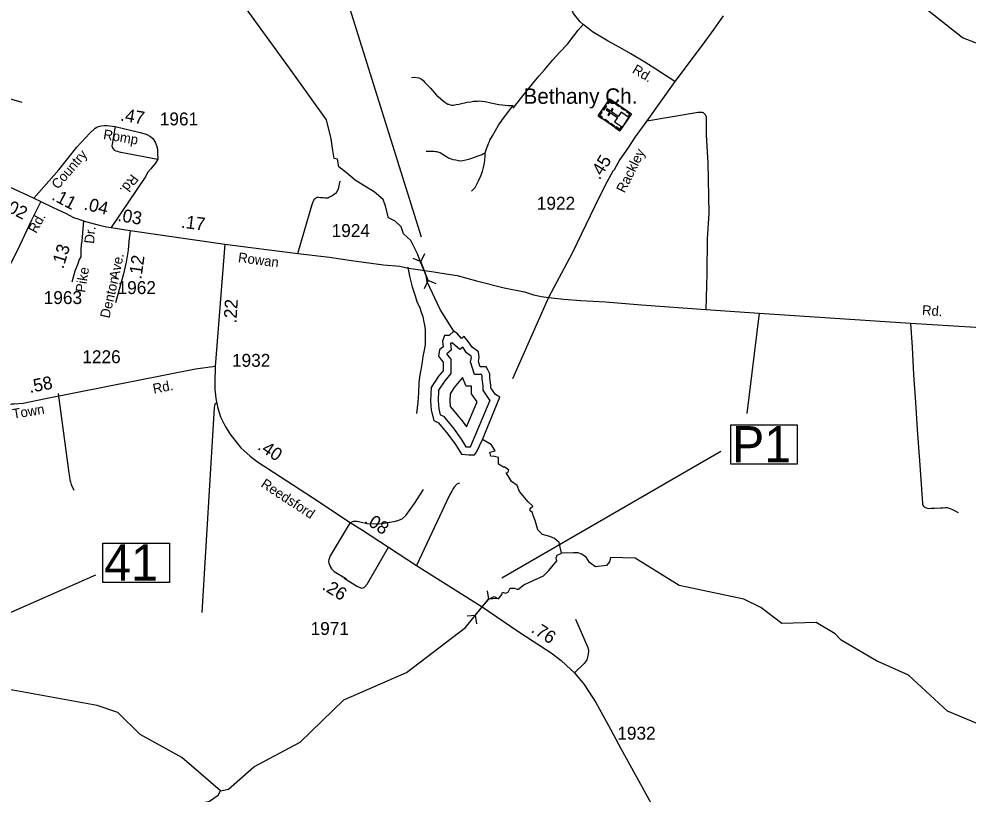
# Model space of a CAD drawing. Extents: x 2093524 to 2270757, y 289120 to 570408.
# Drawn here: x 2210144 to 2219339, y 442129 to 449638 of the extents above; entities that cross this region are included whole.
import ezdxf

# ---------------------------------------------------------------- set-up
doc = ezdxf.new("R2010")
doc.units = 0
for name, color, linetype in [('Exist Cultural Church with Cemetery CELL', 7, 'Continuous'), ('Exist Cultural Church with Cemetery Label', 7, 'Continuous'), ('Exist Hydrographic Buffer Line', 7, 'Continuous'), ('Exist Hydrographic Creek Single Shore', 7, 'Continuous'), ('Exist Hydrographic Lake Shore', 7, 'Continuous'), ('Exist Hydrographic Stream', 7, 'Continuous'), ('Exist Road Non-System Type 51', 7, 'Continuous'), ('Exist Road Primary US Structure Standard Bridge Number Label', 7, 'Continuous'), ('Exist Road Secondary Mileage Hundredths English Label', 7, 'Continuous'), ('Exist Road Secondary Structure Pipe CELL', 7, 'Continuous'), ('Exist Road Secondary Structure Pipe Number Label', 7, 'Continuous'), ('Exist Road Secondary Type 51 Attributed', 7, 'Continuous'), ('Exist Road Secondary Type 51 Label', 7, 'Continuous'), ('Exist Road Secondary Type 51 Number Label', 7, 'Continuous')]:
    doc.layers.add(name, color=color, linetype=linetype)

msp = doc.modelspace()

# ---------------------------------------------------------------- linework, layer by layer
at = {"layer": 'Exist Cultural Church with Cemetery CELL'}
for points in [[(2215756, 448699.8), (2215869, 448863.7), (2216078.6, 448719.1), (2215965.6, 448555.2)], [(2215904.8, 448839.1), (2215898.3, 448829.8), (2215871.8, 448848.1), (2215848.8, 448814.7), (2215839.6, 448821), (2215869.1, 448863.7)], [(2215791.7, 448675.2), (2215798.1, 448684.5), (2215771.6, 448702.8), (2215794.6, 448736.2), (2215785.5, 448742.5), (2215756, 448699.8)], [(2215798.1, 448760.8), (2215827.5, 448803.4), (2215836.9, 448796.9), (2215807.4, 448754.3)], [(2215990, 448590.7), (2216053.7, 448683), (2215979.2, 448734.5), (2215950.4, 448692.7), (2215883.3, 448738.9), (2215902, 448766.1), (2215892.9, 448772.3), (2215874.2, 448745.2), (2215839.5, 448769.2), (2215832.9, 448759.6), (2215867.6, 448735.6), (2215848.8, 448708.4), (2215857.9, 448702.1), (2215876.7, 448729.4), (2215943.8, 448683.2), (2215915.5, 448642.1)], [(2215958.4, 448788.2), (2215922.8, 448812.8), (2215929.2, 448822.2), (2215964.9, 448797.6)], [(2216012.7, 448750.8), (2215977, 448775.4), (2215983.5, 448784.8), (2216019.2, 448760.2)], [(2216059.8, 448691.8), (2216050.4, 448698.4), (2216062.9, 448716.5), (2216029.6, 448739.4), (2216035.9, 448748.6), (2216078.6, 448719.1)], [(2215852.7, 448633.1), (2215817, 448657.7), (2215823.5, 448667), (2215859.2, 448642.5)], [(2215908, 448594.9), (2215872.4, 448619.5), (2215878.8, 448628.9), (2215914.5, 448604.3)], [(2215984.3, 448582.5), (2215974.9, 448589), (2215962.4, 448570.9), (2215929.1, 448593.8), (2215922.8, 448584.7), (2215965.5, 448555.2)]]:
    msp.add_lwpolyline(points, close=True, dxfattribs=at)
at = {"layer": 'Exist Hydrographic Buffer Line'}
for points in [[(2214344.2, 446496.1), (2214324.4, 446496.1), (2214332.4, 446428.4), (2214289.2, 446393.9), (2214288.6, 446389.9), (2214295.6, 446380.3), (2214328.1, 446341.3), (2214328.1, 446204.1), (2214270.1, 446132.8), (2214210.1, 446042.8), (2214204.7, 445937.9), (2214210.5, 445859.5), (2214226, 445801.4), (2214256.1, 445788.6), (2214359.1, 445662.7), (2214435.6, 445558.3), (2214474.4, 445494.4), (2214506.7, 445491.5), (2214517.2, 445491.5), (2214709.4, 445943.7), (2214707.4, 445945), (2214641.9, 446040.7), (2214641.9, 446085), (2214631.9, 446151.7), (2214631.9, 446181.6), (2214626, 446192.4), (2214558.3, 446192.4), (2214519.7, 446316.1), (2214527.7, 446359.9), (2214526.3, 446371.6), (2214478.6, 446404.3), (2214443.9, 446457.8), (2214416.3, 446437.1)], [(2214440.1, 446164.3), (2214360.4, 446066.3), (2214320.4, 446006.3), (2214316.9, 445939.2), (2214321.1, 445882.5), (2214325.4, 445880.7), (2214447.6, 445731.3), (2214479.2, 445688.3), (2214581.9, 445930.1), (2214529.9, 446006), (2214529.9, 446076.6), (2214529.3, 446080.4), (2214476, 446080.4)]]:
    msp.add_lwpolyline(points, close=True, dxfattribs=at)
at = {"layer": 'Exist Hydrographic Creek Single Shore'}
for points in [[(2219578.7, 449342.3), (2219285.7, 449456.4), (2218758.7, 449876.9)], [(2214356.5, 446614.5), (2214226.3, 446822.3), (2214099.9, 447091.5), (2214089.3, 447153.6), (2214037.8, 447275.3), (2214003.9, 447362), (2213941.8, 447491.9), (2213870.4, 447556.3), (2213847.6, 447625.6), (2213789.2, 447680.7), (2213725.8, 447710.7), (2213694.1, 447825.8), (2213672.4, 447889.2), (2213585.7, 447964.3), (2213478.9, 448027.7), (2213402.1, 448077.8), (2213317, 448147.9), (2213243.6, 448206.3), (2213228.6, 448279.7), (2213196.9, 448288), (2213185.2, 448363.1), (2213170.2, 448478.2), (2213123.5, 448660.1), (2212765.4, 449160.3), (2212320.5, 449776)], [(2215401, 444463.8), (2215377.6, 444567.2), (2215332.6, 444603.9), (2215287.5, 444625.6), (2215217.5, 444644), (2215170.7, 444689), (2215144, 444780.8), (2215125.7, 444827.5), (2215120.7, 444857.6), (2215097.3, 444872.6), (2215097.3, 444894.3), (2215124, 444917.6), (2215079, 444959.3), (2214992.2, 445061.1), (2214972.2, 445117.8), (2214917.1, 445156.2), (2214882.1, 445212.9), (2214863.7, 445236.3), (2214880.4, 445248), (2214890.4, 445266.3), (2214852.1, 445296.4), (2214838.7, 445294.7), (2214790.3, 445326.4), (2214788.7, 445388.1), (2214751.9, 445399.8), (2214716.9, 445403.2), (2214705.2, 445439.9), (2214757, 445454.9), (2214723.6, 445513.3), (2214633.5, 445563.3)], [(2214632.4, 443941.7), (2214695.8, 444016.2), (2214748.6, 444041.7), (2214790.3, 444020), (2214823.7, 444061.7), (2214828.7, 444083.4), (2214858.7, 444075), (2214882.1, 444083.4), (2214902.1, 444125.1), (2214945.5, 444125.1), (2214978.9, 444111.7), (2215033.9, 444156.8), (2215125.7, 444198.5), (2215225.8, 444243.5), (2215277.5, 444295.3), (2215354.3, 444387), (2215349.3, 444418.7), (2215359.3, 444442.1), (2215401, 444463.8)], [(2219890.6, 442671.3), (2219665.6, 442711.8), (2219139.7, 442932.2), (2218762.6, 443280.9), (2218452.5, 443418.3), (2218109.7, 443618.6), (2218051.7, 443682.1), (2217867.5, 443790.8), (2217534.5, 443781), (2217332.5, 443935.9), (2217165.6, 444018), (2216540.6, 444148.6), (2216113.5, 444412.9), (2215876.5, 444422.1), (2215864.8, 444378.7), (2215836.5, 444343.7), (2215731.4, 444330.3), (2215671.3, 444373.7), (2215637.9, 444425.4), (2215592.9, 444452.1), (2215561.2, 444465.5), (2215516.1, 444465.5), (2215401, 444463.8)], [(2212097.6, 442161), (2212172.6, 442176), (2212420.5, 442394.1), (2212868.6, 442631.1), (2213291.6, 443042.5), (2213897.5, 443305.9), (2214469.7, 443741.6), (2214632.4, 443941.7)], [(2207895.4, 440240.9), (2208254.5, 440174.7), (2209070.4, 440155.1), (2209278.5, 440223.1), (2209577.5, 440394.3), (2210232.4, 440840.4), (2210678.6, 441376), (2211018.6, 441628.3), (2211873.4, 442034.4), (2211989.5, 442058.3), (2212072.6, 442118.9), (2212097.6, 442161)]]:
    msp.add_lwpolyline(points, dxfattribs=at)
at = {"layer": 'Exist Hydrographic Lake Shore'}
msp.add_lwpolyline([(2214356.5, 446614.5), (2214313.1, 446571.1), (2214266.4, 446571.1), (2214246.4, 446517.7), (2214253.1, 446461), (2214219.7, 446434.3), (2214209.7, 446370.9), (2214236.4, 446334.2), (2214253.1, 446314.2), (2214253.1, 446230.7), (2214209.7, 446177.3), (2214136.3, 446067.2), (2214129.6, 445937.1), (2214136.3, 445847), (2214163, 445746.9), (2214209.7, 445726.8), (2214299.8, 445616.7), (2214373.2, 445516.6), (2214429.9, 445423.2), (2214503.3, 445416.5), (2214556.7, 445416.5), (2214576.8, 445439.9), (2214633.5, 445563.3), (2214803.7, 445973.8), (2214760.3, 446000.5), (2214716.9, 446063.9), (2214716.9, 446090.6), (2214706.9, 446157.3), (2214706.9, 446200.7), (2214686.9, 446237.4), (2214670.2, 446267.4), (2214613.5, 446267.4), (2214596.8, 446320.8), (2214603.5, 446357.5), (2214596.8, 446414.3), (2214533.4, 446457.7), (2214496.7, 446514.4), (2214456.6, 446561.1), (2214429.9, 446541.1), (2214393.2, 446587.8)], close=True, dxfattribs=at)
at = {"layer": 'Exist Hydrographic Stream'}
msp.add_lwpolyline([(2212097.6, 442161), (2211720.5, 442483.5), (2211319.6, 442704.7), (2211101.4, 442919), (2210900.5, 442985.2), (2210083.5, 443136.1), (2209625.5, 443168.2), (2209449.5, 443198), (2208817.6, 443171.2), (2208539.1, 443292.3), (2208459.7, 443303.1), (2208414.7, 443326.6), (2208366, 443326.6), (2208340.7, 443301.9), (2208194.2, 443316.3), (2207787.2, 443313.9), (2207641.9, 443307.9), (2207530.2, 443313.9), (2207132.4, 443418.1), (2206883.5, 443380.4)], dxfattribs=at)
at = {"layer": 'Exist Road Non-System Type 51'}
for p, q in [((2215274.2, 446938.2), (2214925, 446151.1)), ((2217314.8, 446786.4), (2217196.6, 445816.7))]:
    msp.add_line(p, q, dxfattribs=at)
for points in [[(2214932.1, 448774.6), (2215015.2, 448879.3), (2215118.5, 449010), (2215183.7, 449088.4), (2215237.3, 449144.8), (2215316.7, 449243.2), (2215382, 449313.7), (2215459.4, 449394.2), (2215519.1, 449474.3), (2215562.5, 449528.9), (2215610.2, 449585)], [(2213947.5, 449071.1), (2213977.4, 449073.1), (2214017.7, 449067.4), (2214033.6, 449061.5), (2214043.7, 449055.7), (2214057.5, 449044), (2214077.8, 449023.9), (2214132.1, 448968.3), (2214190.5, 448900.9), (2214269.1, 448831.4), (2214299.2, 448813.5), (2214307.1, 448811.7), (2214321.1, 448807.8), (2214339.4, 448801.8), (2214353.2, 448803.9), (2214379.2, 448808.3), (2214405.2, 448812.3), (2214484.9, 448830.7), (2214520.8, 448834.9), (2214546.8, 448843.3), (2214586.9, 448843.5), (2214606.9, 448843.7), (2214628.8, 448842), (2214660.9, 448840), (2214716.7, 448826.4), (2214793.1, 448808.8), (2214824.9, 448807.2), (2214885.1, 448801.4), (2214933, 448799.8)], [(2209270.7, 448343.1), (2209312.8, 448440.6), (2209335.3, 448536.9), (2209335.3, 448646.5), (2209343.7, 448775.7), (2209383, 448890.8), (2209416.7, 448943.4), (2209436.3, 448962.2), (2209460.1, 448986.3), (2209483.9, 448996.6), (2209514.9, 449005.2), (2209565.4, 449002.3), (2209599.1, 448996.7), (2209649.6, 448985.5), (2209714.2, 448965.8), (2210171.7, 448831)], [(2214662.1, 448342.4), (2214675.9, 448390.4), (2214685.8, 448412.5), (2214693.4, 448432.3), (2214701.3, 448450.5), (2214707.5, 448464.5), (2214731, 448504.7), (2214760.9, 448556.9), (2214790.4, 448609.1), (2214821.9, 448655.1), (2214857.6, 448701.6), (2214933, 448799.8)], [(2216227.6, 448650.9), (2216724.5, 448734.1), (2216744.6, 448736.4), (2216756.7, 448736.5), (2216764.5, 448734.3), (2216772.7, 448730.6), (2216778.8, 448726.5), (2216782.7, 448722.5), (2216788.8, 448714.8), (2216800.8, 448694.9), (2216801, 448672.9), (2216802.1, 448512.8), (2216818.1, 448245.2), (2216827.3, 447753.4), (2216812.9, 447509.3), (2216809.4, 447171.5), (2216797.5, 446823.1)], [(2211075.9, 448597.5), (2211045.3, 448425.5), (2211043.4, 448411.5), (2211045.4, 448397.3), (2211049.5, 448391.3), (2211057.5, 448379.7), (2211067.7, 448367.7), (2211083.7, 448359.8), (2211097.7, 448357.9), (2211115.6, 448350), (2211488.1, 448278.6)], [(2214090.4, 448356.5), (2214162.3, 448359), (2214180.2, 448355), (2214188.4, 448352.9), (2214224.3, 448343.3), (2214244.4, 448331.4), (2214306.6, 448293.8), (2214330.9, 448282.1), (2214348.9, 448276.2), (2214376.7, 448272.4), (2214402.8, 448266.6), (2214420.8, 448264.6), (2214444.8, 448266.7), (2214502.8, 448281.3), (2214530.6, 448291.3), (2214584.4, 448307.9), (2214630.3, 448326), (2214646.2, 448334.2), (2214662.1, 448342.4)], [(2214526.8, 447971.5), (2214562.6, 448005.6), (2214596, 448069.9), (2214619.9, 448117.9), (2214635.5, 448160.3), (2214645.1, 448198.1), (2214652.9, 448240.3), (2214660.4, 448304.4), (2214662.1, 448342.4)], [(2212846, 447365.1), (2212980.4, 447830.9), (2212990.2, 447860.9), (2213002.1, 447882.9), (2213009.9, 447895.3), (2213017.9, 447899), (2213027.9, 447909.3), (2213033.8, 447911.2), (2213046, 447911.3), (2213066, 447909.6), (2213089.9, 447907.8), (2213109.8, 447905.7), (2213135.7, 447905.9), (2213152, 447914.1), (2213167.9, 447920.3), (2213187.8, 447934.3), (2213219.5, 447958.6), (2213239.2, 447992.7), (2213256.7, 448066.8)], [(2213911, 447233.5), (2213926.8, 447145.8), (2213953.6, 447042), (2213982, 446956.1), (2213998.3, 446900.4), (2214027, 446840.4), (2214041.2, 446796.8), (2214055.4, 446754.9), (2214063.5, 446717), (2214071.8, 446672.9), (2214080.1, 446627.1), (2214078.8, 446562.9), (2214079.2, 446481.2), (2214065.7, 446412.9), (2214056.2, 446366.9), (2214050.3, 446316.8), (2214036.9, 446239), (2214027.4, 446189), (2214019.7, 446114.7), (2214014.4, 446014.8), (2214007.1, 445926.7), (2213996, 445816.7)], [(2218781.4, 446689.6), (2218799.3, 446459.4), (2218811.3, 446189.5), (2218828.9, 445925.8), (2218846.6, 445662), (2218871.2, 445314.5), (2218895.5, 444988.7), (2218897.7, 444950.9), (2218899.7, 444934.8), (2218901.8, 444926.9), (2218907.9, 444918.9), (2218914, 444912.9), (2218922.1, 444907.1), (2218934.1, 444901), (2218948.1, 444897.1), (2218959.9, 444895.2), (2218981.9, 444897.4), (2219016, 444897.7), (2219071.9, 444902.2), (2219093.9, 444902.1), (2219117.8, 444904.2), (2219135.9, 444904.5), (2219148, 444902.6), (2219162, 444896.8), (2219174, 444892.6), (2219190, 444886.7), (2219242.2, 444857.1)], [(2210524, 446008.8), (2210624.9, 445263.8), (2210633.5, 445200), (2210635.6, 445172.1), (2210641.8, 445153.9), (2210650.1, 445128.2), (2210674.2, 445072.3)], [(2212059.3, 445919.5), (2212042.2, 445905.3), (2212038.3, 445889.3), (2212036.3, 445871.3), (2211914, 443887.4)], [(2213353.9, 444758.8), (2213388.9, 444773.8), (2213418.8, 444773.8), (2213461.2, 444763.8), (2213516, 444751.4), (2213608.3, 444746.4), (2213665.7, 444748.9), (2213715.5, 444758.8), (2213777.9, 444768.8), (2213815.3, 444778.8), (2213855.2, 444793.8), (2213892.6, 444828.7), (2213974.9, 444943.5), (2214062.2, 445080.8)], [(2214412.1, 445141.7), (2214386.9, 445129.6), (2214359.2, 445103), (2214349, 445082), (2214338.7, 445063), (2214316.2, 445023.1), (2213994.8, 444344.6)], [(2215534.7, 443823.1), (2215654.4, 443548.6), (2215661.9, 443518.6), (2215659.4, 443481.2), (2215646.9, 443428.8), (2215639.7, 443421), (2215619.8, 443393.2), (2215527.2, 443304)]]:
    msp.add_lwpolyline(points, dxfattribs=at)
at = {"layer": 'Exist Road Primary US Structure Standard Bridge Number Label'}
msp.add_line((2208394.8, 443157.1), (2210890.1, 444253.3), dxfattribs=at)
msp.add_lwpolyline([(2210957.5, 444559.8), (2211601.6, 444559.8), (2211601.6, 444177.5), (2210957.5, 444177.5)], close=True, dxfattribs=at)
at = {"layer": 'Exist Road Secondary Structure Pipe CELL'}
for p, q in [((2214071.8, 447363.7), (2214036.2, 447288.4)), ((2213959.1, 447319.9), (2214036.2, 447288.4)), ((2214108.1, 447103.5), (2214036.2, 447288.4)), ((2214072.5, 447028.2), (2214108.1, 447103.5)), ((2214185.2, 447072.1), (2214108.1, 447103.5)), ((2214681.5, 444098.9), (2214692.6, 444016.4)), ((2214568.2, 443861.8), (2214692.6, 444016.4)), ((2214775.7, 444023), (2214692.6, 444016.4)), ((2214485.2, 443855.2), (2214568.2, 443861.8)), ((2214579.4, 443779.3), (2214568.2, 443861.8))]:
    msp.add_line(p, q, dxfattribs=at)
at = {"layer": 'Exist Road Secondary Structure Pipe Number Label'}
for p, q in [((2214043.7, 447524.7), (2213013.4, 450821.6)), ((2214822, 444223.5), (2216944.4, 445451.5))]:
    msp.add_line(p, q, dxfattribs=at)
msp.add_lwpolyline([(2217040.3, 445705.8), (2217684.4, 445705.8), (2217684.4, 445323.5), (2217040.3, 445323.5)], close=True, dxfattribs=at)
at = {"layer": 'Exist Road Secondary Type 51 Attributed'}
for p, q in [((2210287.9, 447901.4), (2210356, 447870.1)), ((2211037.1, 447617.7), (2211219.7, 447589.7)), ((2211219.7, 447589.7), (2212137.1, 447458.1)), ((2212137.1, 447458.1), (2212044.1, 446270.5))]:
    msp.add_line(p, q, dxfattribs=at)
for points in [[(2216497.5, 449031.3), (2216313.3, 449153.3), (2216208.7, 449220.9), (2216073.6, 449302.2), (2215989.3, 449348.2), (2215852.9, 449423.6), (2215702.2, 449513.3), (2215652, 449552.7), (2215610.2, 449585), (2215580.3, 449610.1), (2215515.7, 449690.3), (2214022.3, 452740.2), (2213973.6, 452848.8), (2213949.9, 452910), (2213946.7, 452971.3), (2213946.8, 452989.4), (2213944.6, 453009.4), (2213946.3, 453031.3), (2213948.7, 453085.4), (2213944.4, 453803.5)], [(2216965.5, 449669), (2216877.9, 449538.2), (2216762.3, 449385.1), (2216497.5, 449031.3)], [(2216497.5, 449031.3), (2216227.6, 448650.9), (2216112.6, 448496.1), (2216043.2, 448387.6), (2215966.2, 448275.4), (2215909.3, 448175.8), (2215897.1, 448162.9), (2215820.1, 448020.5), (2215723.4, 447825.6), (2215502.7, 447368.5), (2215274.2, 446938.2)], [(2208642.8, 448627.1), (2209270.7, 448343.1), (2209514.9, 448250.4), (2209621.6, 448211.1), (2209711.4, 448169), (2209809.6, 448124), (2209927.5, 448067.9), (2210057.7, 448010.1), (2210232.6, 447929.1), (2210287.9, 447901.4)], [(2210287.9, 447901.4), (2210531.3, 448178), (2210705.7, 448397.9), (2210830.6, 448531.3), (2210882.5, 448579.1), (2210898, 448590.5), (2210914.8, 448597.3), (2210940.1, 448604.3), (2210969.6, 448607.2), (2210997.6, 448605.7), (2211075.9, 448597.5), (2211319, 448539.7), (2211375.1, 448522.9), (2211417.2, 448499), (2211441.1, 448479.4), (2211465, 448444.2), (2211477.6, 448411.9), (2211487.4, 448376.8), (2211487.4, 448320.7), (2211489.8, 448298.6), (2211488.1, 448278.6), (2211466.4, 448242.3), (2211445.7, 448220.1), (2211420, 448187), (2211390.5, 448150.1), (2211372.1, 448115.1), (2211280.1, 447975.1), (2211037.1, 447617.7)], [(2210356, 447870.1), (2210265.8, 447687.7), (2210130.6, 447397.5), (2209941.1, 447040.5), (2209657, 446492.8)], [(2210356, 447870.1), (2210475.6, 447811.2), (2210600.8, 447754.1), (2210672.6, 447715.4), (2210724.1, 447698.8), (2210768.3, 447684.1)], [(2210768.3, 447684.1), (2210751.6, 447485.8), (2210748, 447451.7), (2210746.1, 447435.7), (2210744.3, 447415.7), (2210742.9, 447334), (2210728.1, 447307.1), (2210714.3, 447264.5), (2210685.6, 447195.1), (2210654.5, 447089.2)], [(2210768.3, 447684.1), (2210823.5, 447665.6), (2210910.1, 447643.5), (2210963.4, 447632.5), (2210996.6, 447625.1), (2211037.1, 447617.7)], [(2211219.7, 447589.7), (2211206.9, 447483.8), (2211200.5, 447397.2), (2211181.2, 447281.6), (2211155.6, 447169.3), (2211078.6, 446886.8)], [(2212137.1, 447458.1), (2212846, 447365.1), (2213153.9, 447329.7), (2213365.6, 447297.6), (2213674.9, 447257.8), (2213834.3, 447241.9), (2213916.6, 447225), (2214163.1, 447188.7), (2214241.4, 447175.1), (2214389.9, 447151.8), (2214576.8, 447101.7), (2214843.7, 447035), (2215040.6, 446994.9), (2215130.7, 446966.6), (2215205.8, 446948.2), (2215274.2, 446938.2)], [(2215274.2, 446938.2), (2215424.4, 446924.8), (2215586.2, 446909.8), (2215826.5, 446896.5), (2216175.2, 446869.8), (2216797.5, 446823.1), (2217314.8, 446786.4), (2218781.4, 446689.6), (2220041.1, 446614.5), (2220578.4, 446572.8), (2221711.3, 446494.4), (2222530.6, 446437.6), (2222835.9, 446411.8), (2223234.7, 446382.7), (2223682, 446352.9), (2223853.1, 446353.5), (2224368.5, 446371.5), (2224877.1, 446380.4), (2225411.7, 446396.2)], [(2212044.1, 446270.5), (2211854.8, 446244.8), (2210402.2, 445958.1), (2210183.9, 445913.9), (2210095.9, 445907.2), (2210010.7, 445905.6), (2209898.7, 445911.8), (2209871.5, 445919.5), (2209779.1, 445946.8), (2209692.6, 445972), (2209553.7, 446023.2), (2209381, 446085.7), (2209162.2, 446169.9), (2209078.9, 446224.6)], [(2212044.1, 446270.5), (2212040.9, 446119.7), (2212042.5, 446049.9), (2212047.7, 445992.6), (2212051.6, 445961.3), (2212060.7, 445913.2), (2212071.1, 445867.6), (2212096.5, 445783.2), (2212141.4, 445693.4), (2212186.3, 445617.3), (2212243.6, 445543.7), (2212294.7, 445483.8), (2212383.3, 445402.7), (2212454.3, 445347.8), (2212546.6, 445287.9), (2212987.4, 445003.4), (2213353.9, 444758.8)], [(2213353.9, 444758.8), (2213160.2, 444435.4), (2213146.6, 444397.3), (2213144.4, 444385.5), (2213146.7, 444367.4), (2213154.8, 444343.6), (2213163, 444327.4), (2213173.1, 444309.5), (2213183.1, 444299.8), (2213197.2, 444285.7), (2213316.3, 444213.8)], [(2213353.9, 444758.8), (2213473.6, 444686.5), (2213723, 444521.8)], [(2213294.3, 444219.7), (2213424.1, 444141.3), (2213448.2, 444129.7), (2213464.1, 444123.8), (2213480.3, 444125.8), (2213490.3, 444133.8), (2213516.1, 444162.1), (2213723, 444521.8)], [(2213723, 444521.8), (2213994.8, 444344.6), (2214632.4, 443941.7)], [(2214632.4, 443941.7), (2214978.6, 443708.3), (2215125.7, 443610.9), (2215300.3, 443498.6), (2215397.5, 443421.3), (2215489.8, 443336.4), (2215527.2, 443304), (2215619.5, 443191.7), (2215731.7, 443014.5), (2215856.4, 442792.4), (2215976.1, 442570.4), (2216443.6, 441719.4)]]:
    msp.add_lwpolyline(points, dxfattribs=at)

# ---------------------------------------------------------------- texts
at = {"layer": 'Exist Cultural Church with Cemetery Label'}
msp.add_text('Bethany Ch.', height=150, dxfattribs=at).set_placement((2215032.1, 448816.2))
at = {"layer": 'Exist Road Primary US Structure Standard Bridge Number Label'}
msp.add_text('41', height=350, dxfattribs=at).set_placement((2210970, 444197.3))
at = {"layer": 'Exist Road Secondary Mileage Hundredths English Label'}
for s, rotation, p in [('.47', 349.88336, (2211119.6, 448655.6)), ('.45', 59.07471, (2215769.9, 448072.3)), ('.11', 332.49379, (2210452.1, 447892.4)), ('.02', 333.39086, (2209978.5, 447794.6)), ('.04', 346.42482, (2210766.5, 447794)), ('.03', 350.19494, (2211093.9, 447682.9)), ('.17', 352.53298, (2211709.8, 447617.1)), ('.13', 72.81728, (2210572, 447211.1)), ('.12', 82.16427, (2211329.7, 447111.3)), ('.22', 86.28361, (2212250.1, 446687.6)), ('.58', 11.01237, (2210249.3, 446014)), ('.40', 326.81395, (2212447.3, 445474.3)), ('.08', 326.68447, (2213481, 444762.7)), ('.26', 328.87827, (2213072.6, 444117.3)), ('.76', 327.24664, (2215098.3, 443702.9))]:
    msp.add_text(s, height=125, rotation=rotation, dxfattribs=at).set_placement(p)
at = {"layer": 'Exist Road Secondary Structure Pipe Number Label'}
msp.add_text('P1', height=350, dxfattribs=at).set_placement((2217052.8, 445343.3))
at = {"layer": 'Exist Road Secondary Type 51 Label'}
for s, rotation, p in [('Rd.', 329.41044, (2216078, 449121.9)), ('Romp', 350.44106, (2210955.7, 448476.2)), ('Country', 49.33181, (2210521.7, 447982.8)), ('Rackley', 63.60382, (2216011.6, 447946.3)), ('Rd.', 232.63238, (2211233.7, 448142.6)), ('Rd.', 61.49307, (2210311.3, 447554.4)), ('Dr.', 83.90965, (2210869.9, 447457.3)), ('Rowan', 352.53298, (2212262.8, 447283.3)), ('Ave.', 78.15168, (2211108.6, 447110.2)), ('Pike', 80.64966, (2210784.3, 446982.7)), ('Denton', 76.80438, (2211019.7, 446732.8)), ('Rd.', 355.86446, (2218891.1, 446772)), ('Rd.', 11.01237, (2211450.6, 446007.3)), ('Town', 9.31063, (2210089.4, 445764.2)), ('Reedsford', 326.81395, (2212480, 445111.5))]:
    msp.add_text(s, height=95, rotation=rotation, dxfattribs=at).set_placement(p)
at = {"layer": 'Exist Road Secondary Type 51 Number Label'}
for s, p in [('1961', (2211508, 448607.5)), ('1922', (2215161.2, 447790.5)), ('1924', (2213173, 447525.8)), ('1962', (2211099, 446973.2)), ('1963', (2210383.6, 446876.5)), ('1226', (2210757.5, 446303.5)), ('1932', (2212207.6, 446268.3)), ('1971', (2212969.2, 443670.4)), ('1932', (2215941.2, 442656.1))]:
    msp.add_text(s, height=125, dxfattribs=at).set_placement(p)

doc.saveas('drawing.dxf')
